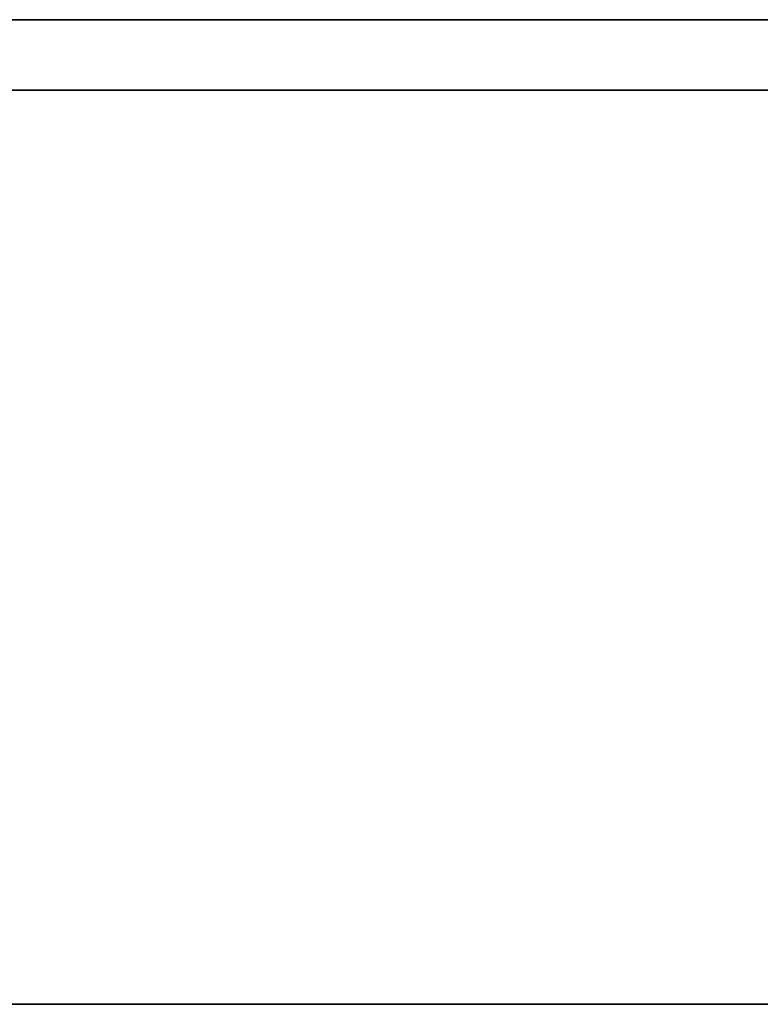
# Model space of a CAD drawing. Header units: millimetres. Extents: x -646 to 654, y -203 to 198.
# Tile 439 of 656: x -474.84 to -469.58, y 141.84 to 148.84. Entities that reach past the tile are written whole.
import ezdxf

# ---------------------------------------------------------------- set-up
doc = ezdxf.new("R2010")
doc.units = ezdxf.units.MM
doc.layers.add('Default', color=7, linetype='Continuous', true_color=0x000000)

msp = doc.modelspace()

# ---------------------------------------------------------------- linework, layer by layer
at = {"layer": 'Default'}
for points in [[(-645.3844, 148.8403, 1171.3222), (3.6156, 148.8403, 1171.3222), (652.6156, 148.8403, 1171.3222)], [(652.6156, 148.8403, 772.3222), (3.6156, 148.8403, 772.3222), (-645.3844, 148.8403, 772.3222)], [(-645.3844, 148.3403, 1171.8222), (3.6156, 148.3403, 1171.8222), (652.6156, 148.3403, 1171.8222)], [(652.6156, 148.3403, 771.8222), (3.6156, 148.3403, 771.8222), (-645.3844, 148.3403, 771.8222)], [(-645.3844, 141.8403, 1171.8222), (3.6156, 141.8403, 1171.8222), (652.6156, 141.8403, 1171.8222)], [(652.6156, 141.8403, 771.8222), (3.6156, 141.8403, 771.8222), (-645.3844, 141.8403, 771.8222)]]:
    msp.add_open_spline(points, degree=2, dxfattribs=at)

doc.saveas('drawing.dxf')
